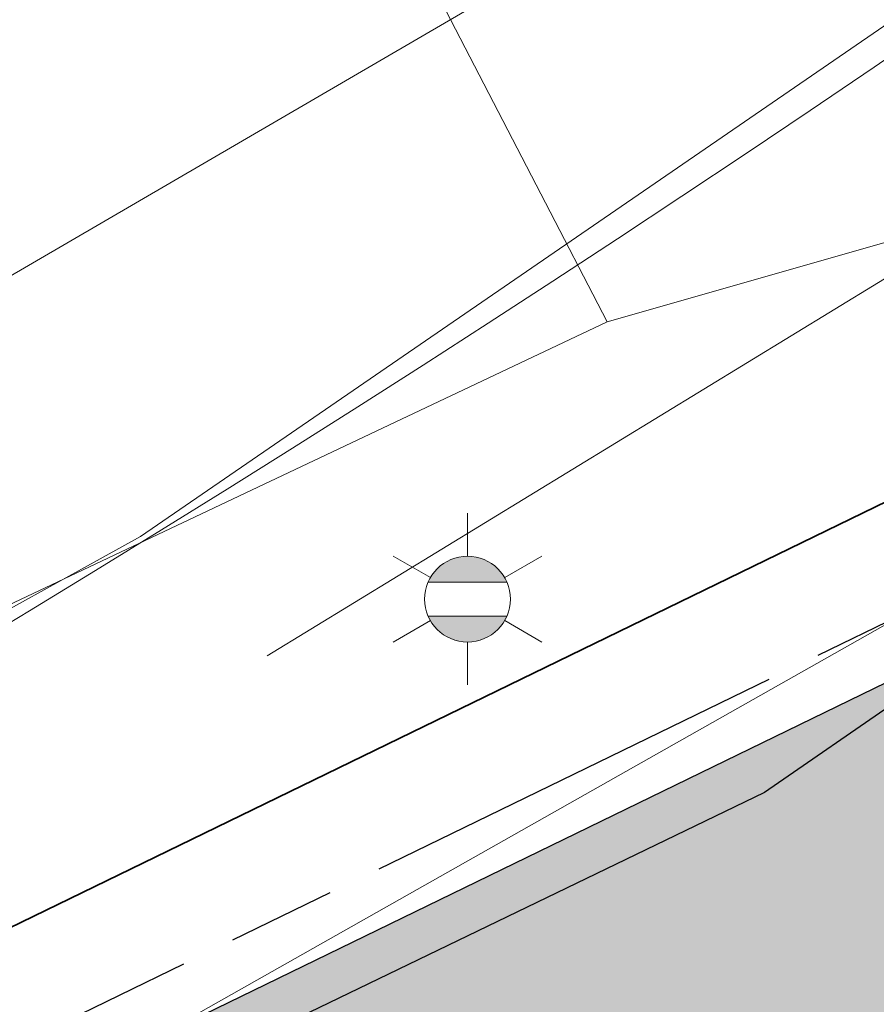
# Model space of a CAD drawing. Header units: metres. Extents: x 163628 to 167855, y 402678 to 405435.
# Tile 321 of 1056: x 165665.33 to 165668.49, y 404045.65 to 404049.28. Entities that reach past the tile are written whole.
import ezdxf
from ezdxf.enums import TextEntityAlignment as Align

# ---------------------------------------------------------------- set-up
doc = ezdxf.new("R2010")
doc.units = ezdxf.units.M
doc.linetypes.add('X-CA190022.004-UO-DWM_Snelfietsroute$0$VH-OPSLUITBAND_150X250', pattern=[24, 16, -2, 4, -2])
doc.layers.get('0').update_dxf_attribs({"lineweight": 25})
for name, color, linetype, lineweight in [('X-CA190022.004-UO-BGT_Ondergrond$0$GE_314_WGDRijbaanLokaleweg_Vlak_GEM', 253, 'Continuous', 9), ('X-CA190022.004-UO-BGT_Ondergrond$0$GE_367_OWGBerm_groenvoorziening_grasenk_GEM', 253, 'Continuous', 9), ('X-CA190022.004-UO-BGT_Ondergrond$0$GE_861_PALLichtmast_Punt_GEM', 253, 'Continuous', 9), ('X-CA190022.004-UO-DTM inmeting$0$B-WE-VH-VERHARDING_ASFALT-G', 246, 'Continuous', 0), ('X-CA190022.004-UO-DWM_Snelfietsroute$0$N-WE-VH-KANTOPSLUITING_ACHTERKANTBAND-G', 125, 'Continuous', 25), ('X-CA190022.004-UO-DWM_Snelfietsroute$0$N-WE-VH-KANTOPSLUITING_OPSLUITBAND_200X250-G', 125, 'X-CA190022.004-UO-DWM_Snelfietsroute$0$VH-OPSLUITBAND_150X250', 25), ('X-CA190022.004-UO-DWM_Snelfietsroute$0$N-WE-VH-VERHARDING-G', 125, 'Continuous', 25), ('X-CA190022.004-UO-WHM_Riolering gemeente - drukleidingen_v0.1$0$Riool_onder_druk_asbestcement_leidingen_250_hgml', 214, 'X-CA190022.004-UO-WHM_Riolering gemeente - drukleidingen_v0.1$0$1-200 PERSLEIDING', 25)]:
    doc.layers.add(name, color=color, linetype=linetype, lineweight=lineweight)
doc.layers.add('X-CA190022.004-UO-DTM inmeting$0$X-XX-AL-MEETPUNT-S', color=246, linetype='Continuous', lineweight=0, plot=False)
for name, color, linetype, lineweight, transparency in [('X-CA190022.004-UO-KL_Wenstracé_v0.3$0$N-WE-KL-TRACE_WENSTRACE-G 1.5m', 24, 'Continuous', 35, 0.6), ('X-CA190022.004-UO-KLIC$0$B-OI-KL-DATA_KPN_0000546663_VECT_19O042616-G', 42, 'X-CA190022.004-UO-KLIC$0$1-200 TELEFONIE-KPN', 0, 0.25), ('X-CA190022.004-UO-KLIC$0$B-OI-KL-WATER_BW_0000551269_VECT_19O042616-G', 42, 'X-CA190022.004-UO-KLIC$0$1-200 WATERLEIDING', 0, 0.25), ('X-CA190022.004-UO-KLIC$0$B-WE-KL-ET_LS-G', 42, 'X-CA190022.004-UO-KLIC$0$1-200 LAAGSPANNING', 0, 0.25), ('X-CA190022.004-UO-KLIC$0$B-WE-KL-GAS_HD-G', 42, 'X-CA190022.004-UO-KLIC$0$1-200 GASLEIDING HOGE DRUK', 0, 0.25)]:
    doc.layers.add(name, color=color, linetype=linetype, lineweight=lineweight, transparency=transparency)
doc.styles.add('X-CA190022.004-UO-BGT_Ondergrond$0$NLCS-ISO', font='NLCS-ISO.ttf')
doc.styles.add('X-CA190022.004-UO-KLIC$0$NLCS-ISO', font='NLCS-ISO.ttf')
doc.styles.add('X-CA190022.004-UO-WHM_Riolering gemeente - drukleidingen_v0.1$0$NLCS-ISO', font='NLCS-ISO.ttf')
doc.linetypes.add('X-CA190022.004-UO-KLIC$0$1-200 GASLEIDING HOGE DRUK', pattern='A,1.5,-0.6,["GAS HD",X-CA190022.004-UO-KLIC$0$NLCS-ISO,S=0.24,R=0,X=-0.5,Y=-0.12],-0.7', length=2.8)
doc.linetypes.add('X-CA190022.004-UO-KLIC$0$1-200 LAAGSPANNING', pattern='A,1.5,-0.6,["LS",X-CA190022.004-UO-KLIC$0$NLCS-ISO,S=0.24,R=0,X=-0.45,Y=-0.12],-0.05', length=2.15)
doc.linetypes.add('X-CA190022.004-UO-KLIC$0$1-200 TELEFONIE-KPN', pattern='A,1.5,-0.6,["KPN",X-CA190022.004-UO-KLIC$0$NLCS-ISO,S=0.24,R=0,X=-0.5,Y=-0.12],-0.3', length=2.4)
doc.linetypes.add('X-CA190022.004-UO-KLIC$0$1-200 WATERLEIDING', pattern='A,1.5,-0.6,["WATER",X-CA190022.004-UO-KLIC$0$NLCS-ISO,S=0.24,R=0,X=-0.5,Y=-0.12],-0.65', length=2.75)
doc.linetypes.add('X-CA190022.004-UO-WHM_Riolering gemeente - drukleidingen_v0.1$0$1-200 PERSLEIDING', pattern='A,1.5,-0.6,["PERS",X-CA190022.004-UO-WHM_Riolering gemeente - drukleidingen_v0.1$0$NLCS-ISO,S=0.24,R=0,X=-0.5,Y=-0.12],-0.65', length=2.75)

# ---------------------------------------------------------------- blocks, each defined once
blk = doc.blocks.new('X-CA190022.004-UO-BGT_Ondergrond$0$N-SIE-WEG_LICHTMAST-SO')
h = blk.add_hatch(color=256)
h.paths.add_polyline_path([(1.163, 0.5, 0.658505), (-1.163, 0.5)])
h.paths.add_polyline_path([(-1.163, -0.5, 0.658505), (1.163, -0.5)])
at = {"flags": 128}
for points in [[(0, 1.266), (0, 2.531)], [(-2.192, 1.266), (-1.096, 0.633)], [(1.096, 0.633), (2.192, 1.266)], [(-1.163, 0.5), (1.163, 0.5)], [(-1.163, -0.5), (1.163, -0.5)], [(-2.192, -1.266), (-1.096, -0.633)], [(2.192, -1.266), (1.096, -0.633)], [(0, -1.266), (0, -2.531)]]:
    blk.add_lwpolyline(points, dxfattribs=at)
at = {"ltscale": 0.5}
blk.add_circle((0, 0), 1.266, dxfattribs=at)
at = {"style": 'X-CA190022.004-UO-BGT_Ondergrond$0$NLCS-ISO'}
blk.add_attdef('TYPE', text='', height=1.8, dxfattribs=at).set_placement((0, 2.531), align=Align.BOTTOM_CENTER)
blk = doc.blocks.new('X-CA190022.004-UO-BGT_Ondergrond$0$IMGEOLichtmastpaal')
at = {"xscale": 5, "yscale": 5, "zscale": 5}
blk.add_blockref('X-CA190022.004-UO-BGT_Ondergrond$0$N-SIE-WEG_LICHTMAST-SO', (0.04, 6.39), dxfattribs=at)
blk = doc.blocks.new('X-CA190022.004-UO-DTM inmeting$0$punt')
at = {"color": 0, "lineweight": -2}
blk.add_line((0, 0), (0, 0), dxfattribs=at)

msp = doc.modelspace()

# ---------------------------------------------------------------- linework, layer by layer
at = {"layer": 'X-CA190022.004-UO-BGT_Ondergrond$0$GE_314_WGDRijbaanLokaleweg_Vlak_GEM', "extrusion": (0, 0, -1)}
msp.add_arc((-165627.9204, 404108.7246), 72.11, 211.384689, 240.300856, dxfattribs=at)
at = {"layer": 'X-CA190022.004-UO-BGT_Ondergrond$0$GE_367_OWGBerm_groenvoorziening_grasenk_GEM'}
msp.add_arc((165627.9204, 404108.7246), 72.11, 299.699144, 328.615311, dxfattribs=at)
at = {"layer": 'X-CA190022.004-UO-DTM inmeting$0$B-WE-VH-VERHARDING_ASFALT-G'}
msp.add_polyline3d([(165697.186, 404080.879, 8.984), (165695.245, 404079.216, 8.982), (165693.819, 404077.275, 9.014), (165691.149, 404073.557, 9.061), (165688.186, 404069.475, 9.096), (165686.018, 404066.673, 9.128), (165681.771, 404061.587, 9.149), (165678.377, 404057.661, 9.205), (165675.638, 404054.86, 9.24), (165672.789, 404052.612, 9.233), (165669.449, 404049.896, 9.22), (165665.779, 404047.376, 9.203), (165661.035, 404044.751, 9.196), (165655.691, 404042, 9.19)], dxfattribs=at)
at = {"layer": 'X-CA190022.004-UO-DWM_Snelfietsroute$0$N-WE-VH-KANTOPSLUITING_ACHTERKANTBAND-G', "ltscale": 0.2, "flags": 128}
msp.add_lwpolyline([(165695.0193, 404075.1506), (165683.0743, 404058.5722), (165682.6927, 404058.0527), (165682.0325, 404057.1988), (165681.346, 404056.3651), (165680.6342, 404055.553), (165679.8977, 404054.7631), (165679.1373, 404053.9962), (165678.3536, 404053.2531), (165677.5481, 404052.5351), (165677.1944, 404052.2334), (165676.7191, 404051.8406), (165675.8708, 404051.1733), (165675.0018, 404050.5321), (165674.1135, 404049.9178), (165673.2068, 404049.3312), (165672.2824, 404048.7728), (165671.3413, 404048.2431), (165670.3851, 404047.7429), (165669.9435, 404047.5244), (165598.7613, 404012.9208)], dxfattribs=at)
at = {"layer": 'X-CA190022.004-UO-DWM_Snelfietsroute$0$N-WE-VH-KANTOPSLUITING_OPSLUITBAND_200X250-G', "ltscale": 0.1, "flags": 128}
msp.add_lwpolyline([(165755.1128, 404083.4048), (165748.6654, 404086.6758, 0.191579), (165744.9848, 404087.0114), (165743.7188, 404086.6369), (165742.616, 404086.3762), (165741.5004, 404086.1772), (165740.3755, 404086.0405), (165739.2448, 404085.9664), (165739.0018, 404085.9587), (165738.1116, 404085.9552), (165736.9796, 404086.007), (165735.8522, 404086.1215), (165734.733, 404086.2985), (165733.6252, 404086.5373), (165732.5325, 404086.8373), (165732.3577, 404086.8914), (165731.8681, 404087.0522), (165731.3864, 404087.213), (165730.4966, 404087.4883), (165729.5993, 404087.738), (165728.6952, 404087.9621), (165727.7852, 404088.1602), (165726.8698, 404088.3322), (165725.9499, 404088.478), (165725.0262, 404088.5975), (165724.0994, 404088.6905), (165723.1704, 404088.7571), (165722.2399, 404088.797), (165721.3086, 404088.8104), (165720.3773, 404088.7971), (165719.4467, 404088.7573), (165718.5177, 404088.6909), (165717.591, 404088.5979), (165716.6672, 404088.4786), (165715.7473, 404088.3329), (165714.8319, 404088.1609), (165713.9218, 404087.9629), (165713.0177, 404087.739), (165712.1204, 404087.4893), (165711.4159, 404087.2738), (165711.2306, 404087.2141), (165710.349, 404086.9136), (165709.4764, 404086.5881), (165708.6134, 404086.2377), (165707.7608, 404085.8628), (165706.9192, 404085.4638), (165706.0894, 404085.0408), (165705.272, 404084.5943), (165704.4677, 404084.1247), (165703.6771, 404083.6322), (165702.9009, 404083.1174), (165702.1398, 404082.5806), (165701.3942, 404082.0223), (165700.665, 404081.4429), (165699.9526, 404080.8429), (165699.2576, 404080.2228), (165698.5806, 404079.5831), (165697.9222, 404078.9244), (165697.2829, 404078.2471), (165696.6631, 404077.5518), (165696.0635, 404076.839), (165695.4845, 404076.1095), (165694.9266, 404075.3637), (165694.8571, 404075.2677), (165682.9126, 404058.6899), (165682.533, 404058.1731), (165681.8762, 404057.3236), (165681.1936, 404056.4946), (165680.4858, 404055.6871), (165679.7535, 404054.9017), (165678.9974, 404054.1392), (165678.2183, 404053.4004), (165677.4167, 404052.6859), (165677.0658, 404052.3866), (165676.5935, 404051.9963), (165675.7495, 404051.3324), (165674.8855, 404050.6948), (165674.0023, 404050.0841), (165673.1007, 404049.5008), (165672.1816, 404048.9456), (165671.2459, 404048.4189), (165670.2944, 404047.9212), (165669.8554, 404047.704), (165598.6729, 404013.1002), (165598.4547, 404012.9911, 0.25363), (165589.9925, 404000.7668), (165589.5865, 404000.8111), (165589.5504, 404000.5309), (165589.3984, 403999.5004), (165589.1715, 403998.4068), (165588.8853, 403997.3315), (165588.5397, 403996.273), (165588.1355, 403995.2345), (165587.674, 403994.2193), (165587.1573, 403993.2322), (165586.6035, 403992.3014), (165585.9606, 403991.3459), (165585.2834, 403990.4529), (165584.5585, 403989.5998), (165583.7868, 403988.7876), (165582.9705, 403988.0188), (165582.1122, 403987.2961), (165581.2144, 403986.6215), (165580.3389, 403986.0368), (165580.2587, 403985.9853), (165580.199, 403985.9492)], format="xyb", dxfattribs=at)
at = {"layer": 'X-CA190022.004-UO-DWM_Snelfietsroute$0$N-WE-VH-VERHARDING-G', "lineweight": 35, "flags": 128}
msp.add_lwpolyline([(165598.498, 404013.4599), (165669.6805, 404048.0637), (165670.1145, 404048.2785), (165671.0551, 404048.7704), (165671.9801, 404049.2911), (165672.8887, 404049.84), (165673.7799, 404050.4166), (165674.653, 404051.0203), (165675.5071, 404051.6506), (165676.3414, 404052.3069), (165676.8083, 404052.6927), (165677.1551, 404052.9885), (165677.9475, 404053.6948), (165678.7178, 404054.4252), (165679.4652, 404055.179), (165680.1891, 404055.9553), (165680.8888, 404056.7536), (165681.5635, 404057.573), (165682.2128, 404058.4128), (165682.5881, 404058.9237), (165694.5151, 404075.4773)], dxfattribs=at)
at = {"layer": 'X-CA190022.004-UO-KL_Wenstracé_v0.3$0$N-WE-KL-TRACE_WENSTRACE-G 1.5m', "lineweight": 18, "ltscale": 0.2, "const_width": 1.5}
msp.add_lwpolyline([(165681.9177, 404055.8794), (165681.1906, 404055.0499), (165680.4384, 404054.2432), (165679.6617, 404053.4599), (165678.8613, 404052.701), (165678.041, 404051.9698), (165677.6766, 404051.659), (165677.1899, 404051.2567), (165676.3254, 404050.5767), (165675.4379, 404049.9217), (165674.5306, 404049.2944), (165673.6045, 404048.6953), (165672.6604, 404048.1249), (165671.6991, 404047.5838), (165670.7252, 404047.0745), (165670.2738, 404046.8511), (165667.0835, 404045.3002), (165662.5867, 404043.1141), (165658.0899, 404040.9281)], dxfattribs=at)
at = {"layer": 'X-CA190022.004-UO-KLIC$0$B-OI-KL-DATA_KPN_0000546663_VECT_19O042616-G', "flags": 128}
msp.add_lwpolyline([(165739.1667, 404087.1667), (165739.1667, 404086.5), (165728.5, 404081.8333), (165720.5, 404078.8333), (165716.1667, 404077.5), (165715.1667, 404076.8333), (165696.1667, 404066.5), (165693.1667, 404064.5), (165678.1667, 404052.5), (165662.8333, 404043.8333), (165656.8333, 404040.8333), (165636.5, 404030.8333), (165625.1667, 404026.1667), (165620.5, 404023.8333), (165544.8333, 403986.1667), (165541.8333, 403985.1667), (165541.1667, 403984.5), (165532.1667, 403975.8333)], dxfattribs=at)
at = {"layer": 'X-CA190022.004-UO-KLIC$0$B-OI-KL-WATER_BW_0000551269_VECT_19O042616-G', "flags": 128}
for points in [[(165679.8333, 404063.5), (165678.1667, 404060.1667), (165675.8333, 404057.1667), (165670.8333, 404049.8333), (165669.8333, 404048.8333), (165667.5, 404048.1667)], [(165667.5, 404048.1667), (165662.8333, 404057.1667)], [(165667.5, 404048.1667), (165636.5, 404033.5)]]:
    msp.add_lwpolyline(points, dxfattribs=at)
at = {"layer": 'X-CA190022.004-UO-KLIC$0$B-WE-KL-ET_LS-G'}
msp.add_lwpolyline([(165671.459, 404050.493), (165669.644, 404049.076), (165668.823, 404048.508), (165666.246, 404046.936)], dxfattribs=at)
at = {"layer": 'X-CA190022.004-UO-KLIC$0$B-WE-KL-GAS_HD-G'}
msp.add_lwpolyline([(165557.622, 403996.648), (165559.09, 403997.328), (165564.974, 404000.054), (165599.451, 404016.829), (165663.657, 404047.379), (165669.746, 404050.929), (165676.128, 404055.68), (165681.133, 404060.585), (165701.537, 404087.99), (165706.154, 404094.55), (165713.744, 404106.026), (165701.22, 404114.465), (165693.734, 404120.224)], dxfattribs=at)
at = {"layer": 'X-CA190022.004-UO-WHM_Riolering gemeente - drukleidingen_v0.1$0$Riool_onder_druk_asbestcement_leidingen_250_hgml', "flags": 128}
msp.add_lwpolyline([(166099.264, 404184.192), (166097.616, 404187.744), (166094.912, 404193.792), (166091.536, 404200.576), (166090.416, 404202.944), (166089.664, 404204.608), (166087.792, 404208.672), (166086.656, 404209.92), (166086.096, 404210.368), (166085.408, 404210.912), (166083.984, 404211.744), (166082.448, 404212.32), (166080.8, 404212.64), (166079.664, 404212.672), (166077.936, 404212.64), (166074.384, 404212.544), (166070.464, 404212.48), (166054.224, 404214.016), (166044.16, 404215.52), (166041.328, 404215.296), (166033.472, 404214.592), (166027.504, 404214.08), (166023.28, 404213.28), (166018.944, 404211.968), (166014.88, 404210.176), (166011.136, 404208.064), (166005.232, 404205.248), (165969.616, 404188), (165963.168, 404184.8), (165955.68, 404181.12), (165947.616, 404177.216), (165929.792, 404168.64), (165914.704, 404161.376), (165909.664, 404158.944), (165905.52, 404157.12), (165895.232, 404152.8), (165857.696, 404137.024), (165837.248, 404128.544), (165834.336, 404127.296), (165829.36, 404125.248), (165813.52, 404118.624), (165798.544, 404112.416), (165763.744, 404097.536), (165751.536, 404092.224), (165749.168, 404091.2), (165737.2, 404086.048), (165731.456, 404083.584), (165727.968, 404081.888), (165721.808, 404078.976), (165711.152, 404074.624), (165701.584, 404070.08), (165695.328, 404065.6), (165691.872, 404063.424), (165687.712, 404059.968), (165685.184, 404058.24), (165668.08, 404046.432), (165648.064, 404036.768), (165626.736, 404026.56), (165605.584, 404016.48), (165590.624, 404009.152), (165575.456, 404001.76), (165557.456, 403993.184), (165546.256, 403987.584), (165528.752, 403978.336), (165524.208, 403969.376), (165521.984, 403961.504), (165508.48, 403952.288), (165500.88, 403947.168), (165500.368, 403946.624), (165500.272, 403946.432), (165500.208, 403946.176), (165500.208, 403945.792), (165500.224, 403945.12), (165500.208, 403944.704), (165500.192, 403944.128), (165500.224, 403943.968), (165500.224, 403943.744), (165500.288, 403943.552), (165500.352, 403943.424), (165500.448, 403943.296), (165500.608, 403943.104), (165500.864, 403942.848), (165501.984, 403941.6)], dxfattribs=at)

# ---------------------------------------------------------------- block references
at = {"layer": 'X-CA190022.004-UO-BGT_Ondergrond$0$GE_861_PALLichtmast_Punt_GEM', "xscale": 0.025, "yscale": 0.025, "zscale": 0.025}
msp.add_blockref('X-CA190022.004-UO-BGT_Ondergrond$0$IMGEOLichtmastpaal', (165666.984, 404046.985), dxfattribs=at)
at = {"layer": 'X-CA190022.004-UO-DTM inmeting$0$X-XX-AL-MEETPUNT-S', "linetype": 'ByBlock', "lineweight": -2}
msp.add_blockref('X-CA190022.004-UO-DTM inmeting$0$punt', (165665.779, 404047.376, 9.203), dxfattribs=at)

doc.saveas('drawing.dxf')
